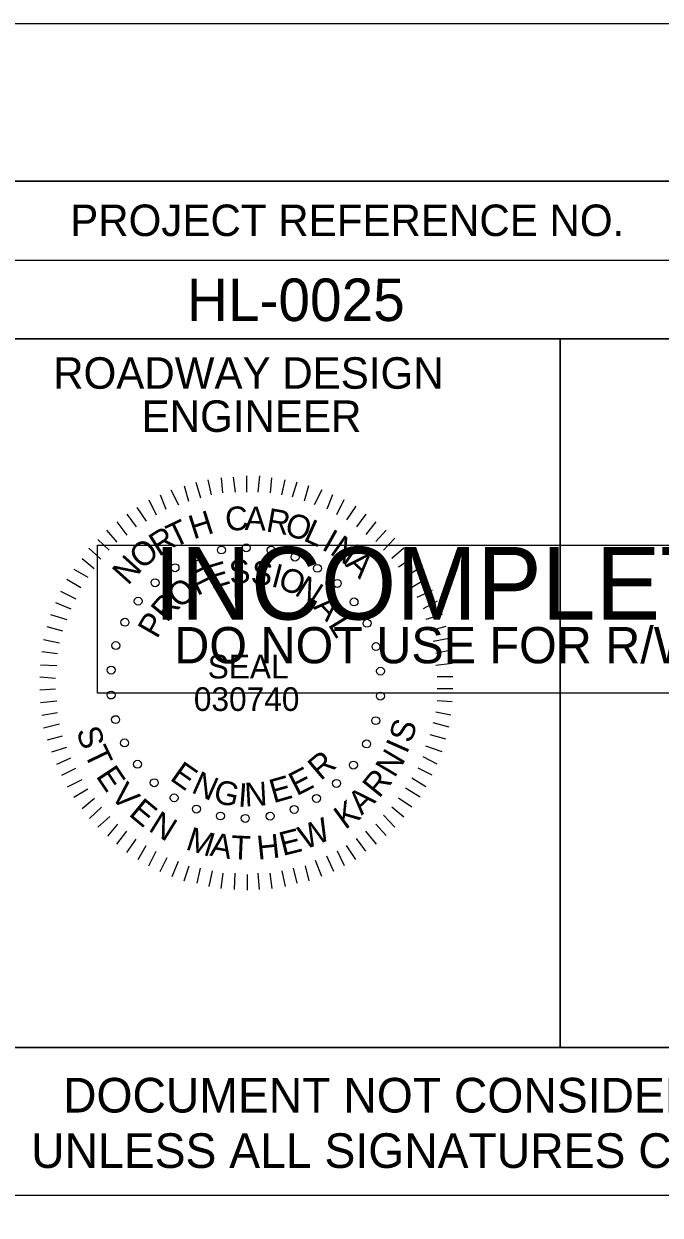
# Model space of a CAD drawing. Extents: x 1487909 to 1489267, y 497866 to 499814.
# Drawn here: x 1489031.44 to 1489041.55, y 498077.73 to 498096.65 of the extents above; entities that cross this region are included whole.
import ezdxf

# ---------------------------------------------------------------- set-up
doc = ezdxf.new("R2010")
doc.units = 0
for name, color, linetype in [('Old_Level_9', 7, 'Continuous'), ('Sheet Data Field CELL', 7, 'Continuous'), ('Sheet Plot Border Outside CELL', 7, 'Continuous'), ('Sheet Sticker Exception Certification CELL', 7, 'Continuous'), ('Sheet Sticker Incomplete CELL', 7, 'Continuous'), ('Sheet Typical CELL', 7, 'Continuous')]:
    doc.layers.add(name, color=color, linetype=linetype)

msp = doc.modelspace()

# ---------------------------------------------------------------- linework, layer by layer
at = {"layer": 'Old_Level_9'}
for p, q in [((1489034.178, 498089.375), (1489034.248, 498089.125)), ((1489034.368, 498089.415), (1489034.418, 498089.175)), ((1489034.578, 498089.445), (1489034.598, 498089.205)), ((1489034.768, 498089.455), (1489034.798, 498089.215)), ((1489034.978, 498089.475), (1489034.978, 498089.215)), ((1489035.188, 498089.475), (1489035.158, 498089.215)), ((1489035.378, 498089.445), (1489035.358, 498089.205)), ((1489035.588, 498089.415), (1489035.538, 498089.175)), ((1489035.778, 498089.375), (1489035.708, 498089.135)), ((1489033.608, 498089.175), (1489033.698, 498088.945)), ((1489033.778, 498089.255), (1489033.898, 498089.015)), ((1489033.988, 498089.315), (1489034.058, 498089.075)), ((1489035.968, 498089.315), (1489035.898, 498089.075)), ((1489036.178, 498089.255), (1489036.058, 498089.015)), ((1489036.348, 498089.175), (1489036.258, 498088.945)), ((1489033.238, 498088.975), (1489033.388, 498088.755)), ((1489033.428, 498089.095), (1489033.548, 498088.855)), ((1489036.528, 498089.095), (1489036.408, 498088.855)), ((1489036.718, 498088.995), (1489036.568, 498088.775)), ((1489033.078, 498088.865), (1489033.228, 498088.665)), ((1489036.878, 498088.865), (1489036.728, 498088.665)), ((1489032.758, 498088.615), (1489032.918, 498088.425)), ((1489032.918, 498088.745), (1489033.078, 498088.535)), ((1489037.038, 498088.745), (1489036.878, 498088.545)), ((1489037.198, 498088.615), (1489037.038, 498088.435)), ((1489032.618, 498088.465), (1489032.798, 498088.295)), ((1489037.338, 498088.485), (1489037.158, 498088.295)), ((1489032.478, 498088.325), (1489032.668, 498088.155)), ((1489037.478, 498088.325), (1489037.288, 498088.165)), ((1489032.368, 498088.165), (1489032.558, 498088.005)), ((1489037.608, 498088.165), (1489037.398, 498088.025)), ((1489037.718, 498088.005), (1489037.508, 498087.865)), ((1489032.128, 498087.835), (1489032.348, 498087.705)), ((1489032.238, 498087.995), (1489032.458, 498087.865)), ((1489037.828, 498087.835), (1489037.608, 498087.705)), ((1489032.028, 498087.645), (1489032.268, 498087.525)), ((1489037.928, 498087.655), (1489037.688, 498087.545)), ((1489031.948, 498087.465), (1489032.188, 498087.365)), ((1489038.008, 498087.485), (1489037.788, 498087.365)), ((1489031.868, 498087.275), (1489032.128, 498087.195)), ((1489038.088, 498087.275), (1489037.828, 498087.195)), ((1489031.808, 498087.085), (1489032.058, 498087.015)), ((1489038.148, 498087.085), (1489037.898, 498087.015)), ((1489031.758, 498086.875), (1489032.008, 498086.825)), ((1489038.198, 498086.895), (1489037.948, 498086.845)), ((1489031.728, 498086.685), (1489031.978, 498086.655)), ((1489038.228, 498086.705), (1489037.988, 498086.655)), ((1489038.248, 498086.495), (1489037.988, 498086.465)), ((1489031.708, 498086.475), (1489031.968, 498086.465)), ((1489031.698, 498086.285), (1489031.948, 498086.265)), ((1489038.258, 498086.285), (1489038.008, 498086.285)), ((1489031.698, 498086.075), (1489031.948, 498086.095)), ((1489038.258, 498086.095), (1489038.008, 498086.095)), ((1489031.708, 498085.875), (1489031.968, 498085.905)), ((1489038.248, 498085.885), (1489038.008, 498085.905)), ((1489031.728, 498085.675), (1489031.978, 498085.715)), ((1489038.198, 498085.485), (1489037.948, 498085.555)), ((1489038.228, 498085.675), (1489037.988, 498085.725)), ((1489031.758, 498085.475), (1489032.008, 498085.535)), ((1489038.148, 498085.295), (1489037.898, 498085.365)), ((1489031.818, 498085.285), (1489032.058, 498085.345)), ((1489031.888, 498085.095), (1489032.128, 498085.165)), ((1489038.088, 498085.095), (1489037.828, 498085.185)), ((1489031.968, 498084.895), (1489032.188, 498084.995)), ((1489038.008, 498084.895), (1489037.788, 498085.015)), ((1489032.048, 498084.725), (1489032.268, 498084.835)), ((1489037.928, 498084.725), (1489037.708, 498084.835)), ((1489032.138, 498084.535), (1489032.368, 498084.655)), ((1489037.828, 498084.535), (1489037.608, 498084.675)), ((1489032.238, 498084.375), (1489032.458, 498084.505)), ((1489037.738, 498084.375), (1489037.508, 498084.515)), ((1489032.368, 498084.195), (1489032.568, 498084.355)), ((1489032.488, 498084.035), (1489032.678, 498084.215)), ((1489037.478, 498084.055), (1489037.288, 498084.215)), ((1489037.608, 498084.215), (1489037.398, 498084.355)), ((1489032.618, 498083.895), (1489032.808, 498084.065)), ((1489037.338, 498083.895), (1489037.158, 498084.085)), ((1489032.778, 498083.755), (1489032.938, 498083.945)), ((1489037.198, 498083.765), (1489037.038, 498083.945)), ((1489032.918, 498083.625), (1489033.078, 498083.835)), ((1489033.078, 498083.495), (1489033.228, 498083.705)), ((1489036.878, 498083.515), (1489036.728, 498083.715)), ((1489037.048, 498083.625), (1489036.878, 498083.835)), ((1489033.258, 498083.385), (1489033.388, 498083.605)), ((1489033.428, 498083.285), (1489033.548, 498083.515)), ((1489036.538, 498083.285), (1489036.428, 498083.515)), ((1489036.718, 498083.385), (1489036.568, 498083.605)), ((1489033.608, 498083.195), (1489033.718, 498083.415)), ((1489033.798, 498083.115), (1489033.898, 498083.355)), ((1489033.988, 498083.045), (1489034.068, 498083.285)), ((1489035.978, 498083.045), (1489035.918, 498083.285)), ((1489036.178, 498083.115), (1489036.078, 498083.365)), ((1489036.368, 498083.195), (1489036.258, 498083.435)), ((1489034.198, 498083.005), (1489034.248, 498083.245)), ((1489034.388, 498082.955), (1489034.438, 498083.205)), ((1489034.578, 498082.925), (1489034.608, 498083.165)), ((1489034.788, 498082.905), (1489034.798, 498083.165)), ((1489034.998, 498082.895), (1489034.998, 498083.145)), ((1489035.188, 498082.905), (1489035.168, 498083.165)), ((1489035.388, 498082.925), (1489035.358, 498083.165)), ((1489035.598, 498082.955), (1489035.548, 498083.205)), ((1489035.788, 498083.005), (1489035.728, 498083.245))]:
    msp.add_line(p, q, dxfattribs=at)
for centre in [(1489034.977, 498088.333), (1489034.201, 498088.191), (1489034.582, 498088.298), (1489035.372, 498088.295), (1489035.753, 498088.185), (1489033.845, 498088.016), (1489036.108, 498088.007), (1489033.528, 498087.778), (1489036.423, 498087.767), (1489033.259, 498087.486), (1489036.689, 498087.473), (1489033.049, 498087.15), (1489036.896, 498087.135), (1489032.905, 498086.781), (1489037.038, 498086.764), (1489032.83, 498086.391), (1489037.11, 498086.374), (1489032.829, 498085.995), (1489037.108, 498085.978), (1489032.9, 498085.604), (1489037.034, 498085.588), (1489033.042, 498085.234), (1489036.889, 498085.219), (1489033.249, 498084.896), (1489036.679, 498084.883), (1489033.515, 498084.602), (1489036.411, 498084.591), (1489033.831, 498084.362), (1489036.093, 498084.353), (1489034.185, 498084.184), (1489035.738, 498084.178), (1489034.566, 498084.074), (1489034.961, 498084.036), (1489035.356, 498084.071)]:
    msp.add_circle(centre, 0.063, dxfattribs=at)
at = {"layer": 'Sheet Plot Border Outside CELL'}
msp.add_lwpolyline([(1489051.664, 498096.654), (1488883.264, 498096.654), (1488883.264, 497986.654), (1489051.664, 497986.654)], close=True, dxfattribs=at)
at = {"layer": 'Sheet Sticker Exception Certification CELL'}
for p, q in [((1489029.959, 498080.399), (1489049.962, 498080.399)), ((1489049.962, 498078.049), (1489029.959, 498078.049))]:
    msp.add_line(p, q, dxfattribs=at)
at = {"layer": 'Sheet Sticker Incomplete CELL'}
msp.add_lwpolyline([(1489032.614, 498086.024), (1489032.614, 498088.374), (1489047.314, 498088.374), (1489047.314, 498086.024)], close=True, dxfattribs=at)
at = {"layer": 'Sheet Typical CELL'}
for p, q in [((1489029.959, 498092.899), (1489049.964, 498092.899)), ((1489039.964, 498091.649), (1489039.964, 498080.404))]:
    msp.add_line(p, q, dxfattribs=at)
for points in [[(1489049.964, 498094.154), (1488899.964, 498094.154), (1488899.964, 497989.154), (1489049.964, 497989.154)], [(1489029.959, 498094.154), (1489049.964, 498094.154), (1489049.964, 498091.649), (1489029.959, 498091.649)], [(1489029.959, 498091.649), (1489039.964, 498091.649), (1489039.964, 498080.399), (1489029.959, 498080.399)], [(1489039.964, 498091.649), (1489049.964, 498091.649), (1489049.964, 498080.399), (1489039.964, 498080.399)]]:
    msp.add_lwpolyline(points, close=True, dxfattribs=at)

# ---------------------------------------------------------------- texts
at = {"layer": 'Old_Level_9'}
for s, height, rotation, p in [('C', 0.378, 4.9399, (1489034.658, 498088.595)), ('A', 0.378, 357.9749, (1489034.948, 498088.615)), ('R', 0.378, 350.0216, (1489035.278, 498088.595)), ('T', 0.378, 25.4358, (1489033.828, 498088.325)), ('H', 0.378, 17.7433, (1489034.138, 498088.465)), ('O', 0.378, 343.0868, (1489035.568, 498088.545)), ('L', 0.378, 335.7459, (1489035.868, 498088.455)), ('R', 0.378, 32.1754, (1489033.588, 498088.185)), ('I', 0.378, 330.806, (1489036.158, 498088.315)), ('O', 0.378, 39.9442, (1489033.318, 498087.975)), ('N', 0.378, 324.9038, (1489036.288, 498088.245)), ('N', 0.378, 48.0667, (1489033.098, 498087.725)), ('A', 0.378, 317.0051, (1489036.538, 498088.055)), ('F', 0.376, 26.4, (1489034.198, 498087.565)), ('E', 0.376, 16.5889, (1489034.418, 498087.675)), ('S', 0.376, 4.468, (1489034.718, 498087.755)), ('S', 0.376, 353.0415, (1489035.038, 498087.765)), ('I', 0.376, 345.4821, (1489035.358, 498087.725)), ('O', 0.376, 337.8749, (1489035.458, 498087.705)), ('O', 0.376, 38.2518, (1489033.908, 498087.355)), ('N', 0.376, 327.393, (1489035.728, 498087.595)), ('R', 0.376, 49.7478, (1489033.718, 498087.135)), ('A', 0.376, 313.9438, (1489036.028, 498087.385)), ('P', 0.376, 60.1236, (1489033.558, 498086.875)), ('L', 0.376, 301.5323, (1489036.268, 498087.115)), ('S', 0.378, 72.2579, (1489037.596, 498085.216)), ('S', 0.378, 288.212, (1489032.273, 498085.427)), ('T', 0.378, 295.6244, (1489032.392, 498085.075)), ('I', 0.378, 66.0464, (1489037.526, 498085.047)), ('R', 0.376, 40.3493, (1489036.158, 498084.625)), ('N', 0.378, 59.3726, (1489037.333, 498084.667)), ('E', 0.378, 303.8225, (1489032.579, 498084.707)), ('E', 0.376, 324.8692, (1489033.748, 498084.655)), ('E', 0.376, 27.1568, (1489035.778, 498084.385)), ('R', 0.378, 51.1503, (1489037.087, 498084.343)), ('V', 0.378, 311.9298, (1489032.805, 498084.389)), ('N', 0.376, 336.0584, (1489034.088, 498084.455)), ('G', 0.376, 347.4812, (1489034.438, 498084.295)), ('I', 0.376, 355.6246, (1489034.838, 498084.225)), ('N', 0.376, 3.1278, (1489034.958, 498084.225)), ('E', 0.376, 15.8057, (1489035.408, 498084.275)), ('A', 0.378, 43.5217, (1489036.811, 498084.076)), ('E', 0.378, 320.2312, (1489033.094, 498084.092)), ('K', 0.378, 36.141, (1489036.548, 498083.849)), ('N', 0.378, 328.329, (1489033.407, 498083.849)), ('W', 0.378, 22.0058, (1489035.903, 498083.533)), ('M', 0.378, 342.337, (1489033.998, 498083.549)), ('E', 0.378, 14.1648, (1489035.557, 498083.437)), ('A', 0.378, 350.1822, (1489034.387, 498083.446)), ('T', 0.378, 357.3866, (1489034.728, 498083.39)), ('H', 0.378, 6.0112, (1489035.163, 498083.379))]:
    msp.add_text(s, height=height, rotation=rotation, dxfattribs=at).set_placement(p)
for s, p in [('SEAL', (1489034.364, 498086.258)), ('030740', (1489034.144, 498085.742))]:
    msp.add_text(s, height=0.3759, dxfattribs=at).set_placement(p)
at = {"layer": 'Sheet Data Field CELL'}
msp.add_text('HL-0025', height=0.675, dxfattribs=at).set_placement((1489034.033, 498091.934))
at = {"layer": 'Sheet Sticker Exception Certification CELL'}
for s, p in [('DOCUMENT NOT CONSIDERED FINAL', (1489032.066, 498079.365)), ('UNLESS ALL SIGNATURES COMPLETED', (1489031.559, 498078.485))]:
    msp.add_text(s, height=0.55, dxfattribs=at).set_placement(p)
at = {"layer": 'Sheet Sticker Incomplete CELL'}
for s, height, p in [('INCOMPLETE PLANS', 1.152, (1489033.509, 498087.194)), ('DO NOT USE FOR R/W ACQUISITION', 0.576, (1489033.834, 498086.499))]:
    msp.add_text(s, height=height, dxfattribs=at).set_placement(p)
at = {"layer": 'Sheet Typical CELL'}
for s, height, p in [('PROJECT REFERENCE NO.', 0.50001, (1489032.179, 498093.284)), ('ROADWAY DESIGN', 0.50001, (1489031.909, 498090.859)), ('ENGINEER', 0.5, (1489033.314, 498090.174))]:
    msp.add_text(s, height=height, dxfattribs=at).set_placement(p)

doc.saveas('drawing.dxf')
